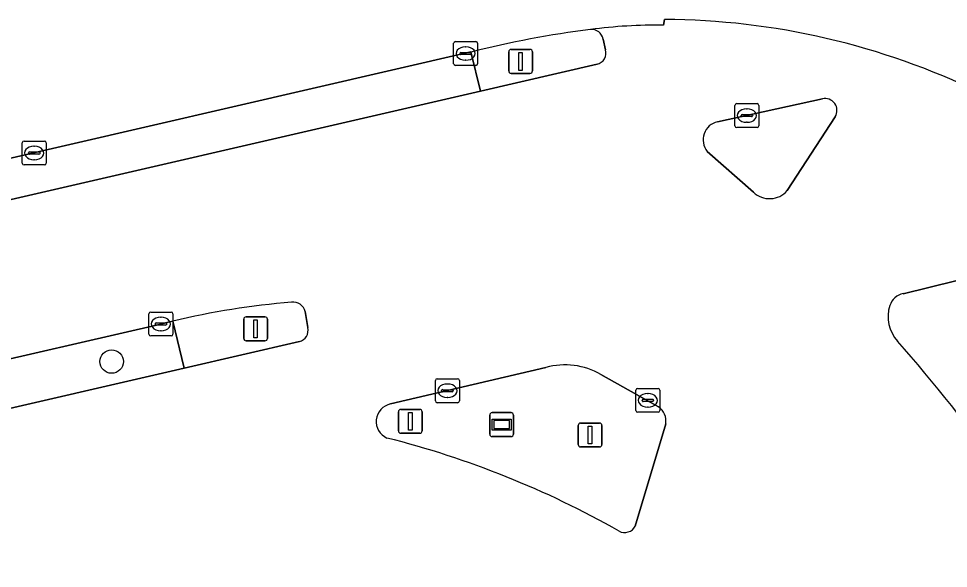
# Model space of a CAD drawing. Extents: x 156412 to 157779, y 382335 to 383768.
# Drawn here: x 156941.38 to 156980.2, y 382968.31 to 382991.28 of the extents above; entities that cross this region are included whole.
import ezdxf

# ---------------------------------------------------------------- set-up
doc = ezdxf.new("R2010")
doc.units = 0
for name, color, linetype in [('IMGEO_Berm_groen', 7, 'Continuous'), ('IMGEO_Boom', 7, 'Continuous'), ('IMGEO_Kolk', 7, 'Continuous'), ('IMGEO_Lichtmast', 7, 'Continuous'), ('IMGEO_OVBaan_gesloten', 7, 'Continuous'), ('IMGEO_Rijbaan_regionaal_gesloten', 7, 'Continuous'), ('IMGEO_Verkeerseiland_open', 7, 'Continuous'), ('IMGEO_Verkeersregelinstallatiepaal', 7, 'Continuous'), ('IMGEO_Wegwijzer', 7, 'Continuous')]:
    doc.layers.add(name, color=color, linetype=linetype)

msp = doc.modelspace()

# ---------------------------------------------------------------- linework, layer by layer
at = {"layer": 'IMGEO_Berm_groen'}
for points in [[(156866.3, 382966.448), (156868.596, 382967.016), (156937.256, 382982.846), (156960.658, 382988.242), (156960.264, 382989.881), (156936.873, 382984.481), (156826.1, 382958.91), (156813.512, 382955.995), (156808.809, 382954.906), (156809.882, 382950.12), (156812.439, 382950.746), (156832.008, 382955.231)], [(156939.178, 382974.572), (156948.286, 382976.676), (156947.819, 382978.644), (156947.567, 382978.584), (156947.315, 382978.521), (156938.721, 382976.538), (156908.869, 382969.651), (156887.69, 382964.765), (156885.039, 382964.186)]]:
    msp.add_lwpolyline(points, dxfattribs=at)
at = {"layer": 'IMGEO_Boom'}
msp.add_circle((156945.261, 382976.952), 0.489, dxfattribs=at)
at = {"layer": 'IMGEO_Kolk'}
for p, q in [((156959.618, 382990.317), (156960.47, 382990.317)), ((156959.543, 382989.391), (156959.543, 382990.243)), ((156959.845, 382989.86), (156960.243, 382989.86)), ((156960.031, 382990.097), (156960.056, 382990.097)), ((156960.544, 382990.243), (156960.544, 382989.391)), ((156959.802, 382989.811), (156959.802, 382989.823)), ((156960.24, 382989.774), (156959.842, 382989.774)), ((156960.054, 382989.537), (156960.029, 382989.537)), ((156960.286, 382989.823), (156960.286, 382989.811)), ((156960.47, 382989.317), (156959.618, 382989.317)), ((156971.285, 382986.799), (156971.285, 382987.651)), ((156971.36, 382987.725), (156972.212, 382987.725)), ((156972.286, 382987.651), (156972.286, 382986.799)), ((156971.544, 382987.219), (156971.544, 382987.231)), ((156971.982, 382987.182), (156971.584, 382987.182)), ((156971.587, 382987.268), (156971.985, 382987.268)), ((156971.773, 382987.505), (156971.798, 382987.505)), ((156972.028, 382987.231), (156972.028, 382987.219)), ((156971.796, 382986.945), (156971.771, 382986.945)), ((156972.212, 382986.725), (156971.36, 382986.725)), ((156941.53, 382985.236), (156941.53, 382986.088)), ((156941.605, 382986.162), (156942.457, 382986.162)), ((156942.531, 382986.088), (156942.531, 382985.236)), ((156941.789, 382985.656), (156941.789, 382985.668)), ((156942.227, 382985.619), (156941.829, 382985.619)), ((156941.832, 382985.705), (156942.23, 382985.705)), ((156942.018, 382985.942), (156942.043, 382985.942)), ((156942.273, 382985.668), (156942.273, 382985.656)), ((156942.041, 382985.382), (156942.016, 382985.382)), ((156942.457, 382985.162), (156941.605, 382985.162)), ((156946.892, 382979.022), (156947.744, 382979.022)), ((156946.817, 382978.096), (156946.817, 382978.948)), ((156947.305, 382978.802), (156947.33, 382978.802)), ((156947.818, 382978.948), (156947.818, 382978.096)), ((156947.076, 382978.516), (156947.076, 382978.528)), ((156947.514, 382978.479), (156947.116, 382978.479)), ((156947.119, 382978.565), (156947.517, 382978.565)), ((156947.328, 382978.242), (156947.303, 382978.242)), ((156947.56, 382978.528), (156947.56, 382978.516)), ((156947.744, 382978.022), (156946.892, 382978.022)), ((156958.782, 382975.31), (156958.782, 382976.162)), ((156958.857, 382976.236), (156959.709, 382976.236)), ((156959.27, 382976.016), (156959.295, 382976.016)), ((156959.783, 382976.162), (156959.783, 382975.31)), ((156959.041, 382975.73), (156959.041, 382975.742)), ((156959.479, 382975.693), (156959.081, 382975.693)), ((156959.084, 382975.779), (156959.482, 382975.779)), ((156959.525, 382975.742), (156959.525, 382975.73)), ((156967.15, 382974.907), (156967.15, 382975.759)), ((156967.225, 382975.833), (156968.077, 382975.833)), ((156967.638, 382975.613), (156967.663, 382975.613)), ((156968.151, 382975.759), (156968.151, 382974.907)), ((156959.709, 382975.236), (156958.857, 382975.236)), ((156959.293, 382975.456), (156959.268, 382975.456)), ((156967.409, 382975.327), (156967.409, 382975.339)), ((156967.847, 382975.29), (156967.449, 382975.29)), ((156967.452, 382975.376), (156967.85, 382975.376)), ((156967.893, 382975.339), (156967.893, 382975.327)), ((156968.077, 382974.833), (156967.225, 382974.833)), ((156967.661, 382975.053), (156967.636, 382975.053))]:
    msp.add_line(p, q, dxfattribs=at)
for points in [[(156959.618, 382990.317), (156960.47, 382990.317)], [(156959.543, 382989.391), (156959.543, 382990.243)], [(156960.544, 382990.243), (156960.544, 382989.391)], [(156960.47, 382989.317), (156959.618, 382989.317)], [(156971.285, 382986.799), (156971.285, 382987.651)], [(156971.36, 382987.725), (156972.212, 382987.725)], [(156972.286, 382987.651), (156972.286, 382986.799)], [(156972.212, 382986.725), (156971.36, 382986.725)], [(156941.53, 382985.236), (156941.53, 382986.088)], [(156941.605, 382986.162), (156942.457, 382986.162)], [(156942.531, 382986.088), (156942.531, 382985.236)], [(156942.457, 382985.162), (156941.605, 382985.162)], [(156946.892, 382979.022), (156947.744, 382979.022)], [(156946.817, 382978.096), (156946.817, 382978.948)], [(156947.818, 382978.948), (156947.818, 382978.096)], [(156947.744, 382978.022), (156946.892, 382978.022)], [(156958.782, 382975.31), (156958.782, 382976.162)], [(156958.857, 382976.236), (156959.709, 382976.236)], [(156959.783, 382976.162), (156959.783, 382975.31)], [(156967.15, 382974.907), (156967.15, 382975.759)], [(156967.225, 382975.833), (156968.077, 382975.833)], [(156968.151, 382975.759), (156968.151, 382974.907)], [(156959.709, 382975.236), (156958.857, 382975.236)], [(156968.077, 382974.833), (156967.225, 382974.833)]]:
    msp.add_lwpolyline(points, dxfattribs=at)
for centre, radius, start, end in [((156959.62, 382990.241), 0.0765, 91.552, 178.448), ((156959.62, 382990.241), 0.0765, 91.552, 178.448), ((156960.468, 382990.241), 0.0765, 1.552, 88.448), ((156960.468, 382990.241), 0.0765, 1.552, 88.448), ((156959.842, 382989.82), 0.0403, 85.8775, 175.7526), ((156960.247, 382989.822), 0.0386, 1.7309, 96.639), ((156959.839, 382989.81), 0.0366, 178.938, 274.7102), ((156960.243, 382989.817), 0.043, 264.8664, 352.4533), ((156959.62, 382989.393), 0.0765, 181.552, 268.448), ((156959.62, 382989.393), 0.0765, 181.552, 268.448), ((156960.468, 382989.393), 0.0765, 271.552, 358.448), ((156960.468, 382989.393), 0.0765, 271.552, 358.448), ((156971.362, 382987.649), 0.0765, 91.552, 178.448), ((156971.362, 382987.649), 0.0765, 91.552, 178.448), ((156972.21, 382987.649), 0.0765, 1.552, 88.448), ((156972.21, 382987.649), 0.0765, 1.552, 88.448), ((156971.584, 382987.228), 0.0403, 85.8775, 175.7526), ((156971.581, 382987.218), 0.0366, 178.938, 274.7102), ((156971.985, 382987.225), 0.043, 264.8664, 352.4533), ((156971.989, 382987.23), 0.0386, 1.7309, 96.639), ((156971.362, 382986.801), 0.0765, 181.552, 268.448), ((156971.362, 382986.801), 0.0765, 181.552, 268.448), ((156972.21, 382986.801), 0.0765, 271.552, 358.448), ((156972.21, 382986.801), 0.0765, 271.552, 358.448), ((156941.607, 382986.086), 0.0765, 91.552, 178.448), ((156941.607, 382986.086), 0.0765, 91.552, 178.448), ((156942.455, 382986.086), 0.0765, 1.552, 88.448), ((156942.455, 382986.086), 0.0765, 1.552, 88.448), ((156941.829, 382985.665), 0.0403, 85.8775, 175.7526), ((156941.826, 382985.655), 0.0366, 178.938, 274.7102), ((156942.23, 382985.662), 0.043, 264.8664, 352.4533), ((156942.234, 382985.667), 0.0386, 1.7309, 96.639), ((156941.607, 382985.238), 0.0765, 181.552, 268.448), ((156941.607, 382985.238), 0.0765, 181.552, 268.448), ((156942.455, 382985.238), 0.0765, 271.552, 358.448), ((156942.455, 382985.238), 0.0765, 271.552, 358.448), ((156946.894, 382978.946), 0.0765, 91.552, 178.448), ((156946.894, 382978.946), 0.0765, 91.552, 178.448), ((156947.742, 382978.946), 0.0765, 1.552, 88.448), ((156947.742, 382978.946), 0.0765, 1.552, 88.448), ((156947.116, 382978.525), 0.0403, 85.8775, 175.7526), ((156947.113, 382978.515), 0.0366, 178.938, 274.7102), ((156947.517, 382978.522), 0.043, 264.8664, 352.4533), ((156947.521, 382978.527), 0.0386, 1.7309, 96.639), ((156946.894, 382978.098), 0.0765, 181.552, 268.448), ((156946.894, 382978.098), 0.0765, 181.552, 268.448), ((156947.742, 382978.098), 0.0765, 271.552, 358.448), ((156947.742, 382978.098), 0.0765, 271.552, 358.448), ((156958.859, 382976.16), 0.0765, 91.552, 178.448), ((156958.859, 382976.16), 0.0765, 91.552, 178.448), ((156959.707, 382976.16), 0.0765, 1.552, 88.448), ((156959.707, 382976.16), 0.0765, 1.552, 88.448), ((156959.081, 382975.739), 0.0403, 85.8775, 175.7526), ((156959.078, 382975.729), 0.0366, 178.938, 274.7102), ((156959.482, 382975.736), 0.043, 264.8664, 352.4533), ((156959.486, 382975.741), 0.0386, 1.7309, 96.639), ((156967.227, 382975.757), 0.0765, 91.552, 178.448), ((156967.227, 382975.757), 0.0765, 91.552, 178.448), ((156968.075, 382975.757), 0.0765, 1.552, 88.448), ((156968.075, 382975.757), 0.0765, 1.552, 88.448), ((156958.859, 382975.312), 0.0765, 181.552, 268.448), ((156958.859, 382975.312), 0.0765, 181.552, 268.448), ((156959.707, 382975.312), 0.0765, 271.552, 358.448), ((156959.707, 382975.312), 0.0765, 271.552, 358.448), ((156967.449, 382975.336), 0.0403, 85.8775, 175.7526), ((156967.446, 382975.326), 0.0366, 178.938, 274.7102), ((156967.85, 382975.333), 0.043, 264.8664, 352.4533), ((156967.854, 382975.338), 0.0386, 1.7309, 96.639), ((156967.227, 382974.909), 0.0765, 181.552, 268.448), ((156967.227, 382974.909), 0.0765, 181.552, 268.448), ((156968.075, 382974.909), 0.0765, 271.552, 358.448), ((156968.075, 382974.909), 0.0765, 271.552, 358.448)]:
    msp.add_arc(centre, radius, start, end, dxfattribs=at)
for centre, major_axis, ratio, start_param, end_param in [((156960.03, 382989.817), (-0.387, 0.002), 0.722429, 4.712389, 7.853982), ((156960.055, 382989.817), (-0.39, 0.002), 0.717154, 1.570796, 4.712389), ((156971.772, 382987.225), (-0.387, 0.002), 0.722429, 4.712389, 7.853982), ((156971.797, 382987.225), (-0.39, 0.002), 0.717154, 1.570796, 4.712389), ((156942.017, 382985.662), (-0.387, 0.002), 0.722429, 4.712389, 7.853982), ((156942.042, 382985.662), (-0.39, 0.002), 0.717154, 1.570796, 4.712389), ((156947.304, 382978.522), (-0.387, 0.002), 0.722429, 4.712389, 7.853982), ((156947.329, 382978.522), (-0.39, 0.002), 0.717154, 1.570796, 4.712389), ((156959.269, 382975.736), (-0.387, 0.002), 0.722429, 4.712389, 7.853982), ((156959.294, 382975.736), (-0.39, 0.002), 0.717154, 1.570796, 4.712389), ((156967.637, 382975.333), (-0.387, 0.002), 0.722429, 4.712389, 7.853982), ((156967.662, 382975.333), (-0.39, 0.002), 0.717154, 1.570796, 4.712389)]:
    msp.add_ellipse(centre, major_axis=major_axis, ratio=ratio, start_param=start_param, end_param=end_param, dxfattribs=at)
at = {"layer": 'IMGEO_Lichtmast'}
for p, q in [((156961.84, 382989.087), (156961.84, 382989.887)), ((156961.84, 382989.887), (156961.84, 382989.087)), ((156961.94, 382989.987), (156962.73, 382989.987)), ((156962.73, 382989.987), (156961.94, 382989.987)), ((156962.83, 382989.887), (156962.83, 382989.087)), ((156962.83, 382989.087), (156962.83, 382989.887)), ((156962.73, 382988.987), (156961.94, 382988.987)), ((156961.94, 382988.987), (156962.73, 382988.987)), ((156950.775, 382977.921), (156950.775, 382978.721)), ((156950.775, 382978.721), (156950.775, 382977.921)), ((156950.875, 382978.821), (156951.665, 382978.821)), ((156951.665, 382978.821), (156950.875, 382978.821)), ((156951.765, 382978.721), (156951.765, 382977.921)), ((156951.765, 382977.921), (156951.765, 382978.721)), ((156951.665, 382977.821), (156950.875, 382977.821)), ((156950.875, 382977.821), (156951.665, 382977.821)), ((156964.843, 382974.386), (156965.633, 382974.386)), ((156965.633, 382974.386), (156964.843, 382974.386)), ((156964.743, 382973.486), (156964.743, 382974.286)), ((156964.743, 382974.286), (156964.743, 382973.486)), ((156965.733, 382974.286), (156965.733, 382973.486)), ((156965.733, 382973.486), (156965.733, 382974.286)), ((156965.633, 382973.386), (156964.843, 382973.386)), ((156964.843, 382973.386), (156965.633, 382973.386))]:
    msp.add_line(p, q, dxfattribs=at)
for points in [[(156962.26, 382989.862), (156962.41, 382989.862), (156962.41, 382989.112), (156962.26, 382989.112), (156962.26, 382989.862)], [(156951.195, 382978.696), (156951.345, 382978.696), (156951.345, 382977.946), (156951.195, 382977.946), (156951.195, 382978.696)], [(156965.163, 382974.261), (156965.313, 382974.261), (156965.313, 382973.511), (156965.163, 382973.511), (156965.163, 382974.261)]]:
    msp.add_lwpolyline(points, dxfattribs=at)
for centre, start, end in [((156961.94, 382989.887), 90, 180), ((156961.94, 382989.887), 90, 180), ((156962.73, 382989.887), 0, 90), ((156962.73, 382989.887), 360, 90), ((156961.94, 382989.087), 180, 270), ((156961.94, 382989.087), 180, 270), ((156962.73, 382989.087), 270, 0), ((156962.73, 382989.087), 270, 0), ((156950.875, 382978.721), 90, 180), ((156950.875, 382978.721), 90, 180), ((156951.665, 382978.721), 0, 90), ((156951.665, 382978.721), 360, 90), ((156950.875, 382977.921), 180, 270), ((156950.875, 382977.921), 180, 270), ((156951.665, 382977.921), 270, 0), ((156951.665, 382977.921), 270, 0), ((156964.843, 382974.286), 90, 180), ((156964.843, 382974.286), 90, 180), ((156965.633, 382974.286), 0, 90), ((156965.633, 382974.286), 360, 90), ((156964.843, 382973.486), 180, 270), ((156964.843, 382973.486), 180, 270), ((156965.633, 382973.486), 270, 0), ((156965.633, 382973.486), 270, 0)]:
    msp.add_arc(centre, 0.1, start, end, dxfattribs=at)
at = {"layer": 'IMGEO_OVBaan_gesloten'}
for points in [[(156983.503, 383005.244), (156980.141, 383002.457), (156979.896, 383002.253), (156979.529, 383002.044), (156979.193, 383001.87), (156979.01, 383001.78), (156978.725, 383001.647), (156978.295, 383001.464), (156977.626, 383001.223), (156977.125, 383001.068), (156976.659, 383000.947), (156969.687, 382999.352), (156968.396, 382999.047), (156965.934, 382998.438), (156952.442, 382995.289), (156935.27, 382991.314), (156936.072, 382987.898), (156936.873, 382984.481), (156960.264, 382989.881)], [(156968.301, 382991.005), (156968.343, 382991.237)]]:
    msp.add_lwpolyline(points, dxfattribs=at)
for centre, radius, start, end in [((156968.207, 382960.753), 30.485, 64.107, 89.7437), ((156970.739, 382948.022), 43.149, 97.3005, 104.0497), ((156968.129, 382968.445), 22.561, 89.5627, 97.3158)]:
    msp.add_arc(centre, radius, start, end, dxfattribs=at)
at = {"layer": 'IMGEO_Rijbaan_regionaal_gesloten'}
for points in [[(156968.343, 382991.237), (156968.301, 382991.005)], [(156965.787, 382990.418), (156965.887, 382989.976)], [(156965.533, 382989.367), (156960.658, 382988.242), (156937.256, 382982.846), (156937.989, 382979.692), (156938.721, 382976.538), (156947.315, 382978.521), (156947.567, 382978.584), (156947.819, 382978.644)], [(156970.563, 382986.966), (156974.941, 382987.926)], [(156975.474, 382987.179), (156973.474, 382984.09)], [(156972.06, 382984.024), (156970.127, 382985.727)], [(156978.318, 382979.788), (156986.098, 382981.696)], [(156953.349, 382979.037), (156953.455, 382978.369)], [(156953.099, 382977.788), (156948.286, 382976.676), (156939.178, 382974.572), (156939.797, 382971.848), (156940.547, 382968.546), (156941.281, 382965.316)], [(156956.906, 382975.181), (156963.394, 382976.708)], [(156965.689, 382976.415), (156968.1, 382975.063)], [(156968.399, 382974.358), (156967.125, 382970.085)]]:
    msp.add_lwpolyline(points, dxfattribs=at)
for centre, radius, start, end in [((156968.207, 382960.753), 30.485, 64.107, 89.7437), ((156968.129, 382968.445), 22.561, 89.5627, 97.3158), ((156965.297, 382990.325), 0.498, 10.7224, 94.7478), ((156965.408, 382989.847), 0.496, 284.5965, 15.0663), ((156975.051, 382987.441), 0.497, 328.2157, 102.8016), ((156970.731, 382986.211), 0.774, 102.5077, 218.7187), ((156972.735, 382984.737), 0.982, 226.5497, 318.7951), ((156978.429, 382979.098), 0.699, 99.1141, 164.2035), ((156955.452, 382946.454), 33.083, 94.6454, 103.3403), ((156952.851, 382978.924), 0.51, 12.8194, 98.8417), ((156979.13, 382978.813), 1.453, 160.935, 223.7616), ((156952.979, 382978.261), 0.488, 284.2593, 12.746), ((156921.309, 382928.164), 75.415, 35.84227, 41.16835), ((156964.19, 382973.808), 3.007, 60.1022, 105.3468), ((156957.058, 382974.447), 0.75, 101.6832, 246.2652), ((156967.676, 382974.467), 0.732, 351.4244, 54.5405), ((156947.266, 382936.063), 38.873, 60.4264, 75.869), ((156966.685, 382970.306), 0.493, 241.6985, 333.377)]:
    msp.add_arc(centre, radius, start, end, dxfattribs=at)
at = {"layer": 'IMGEO_Verkeerseiland_open'}
for points in [[(156965.887, 382989.976), (156965.787, 382990.418)], [(156960.264, 382989.881), (156960.658, 382988.242), (156965.533, 382989.367)], [(156974.941, 382987.926), (156970.563, 382986.966)], [(156973.474, 382984.09), (156975.474, 382987.179)], [(156970.127, 382985.727), (156972.06, 382984.024)], [(156986.098, 382981.696), (156978.318, 382979.788)], [(156953.455, 382978.369), (156953.349, 382979.037)], [(156947.819, 382978.644), (156948.286, 382976.676), (156953.099, 382977.788)], [(156963.394, 382976.708), (156956.906, 382975.181)], [(156968.1, 382975.063), (156965.689, 382976.415)], [(156967.125, 382970.085), (156968.399, 382974.358)]]:
    msp.add_lwpolyline(points, dxfattribs=at)
for centre, radius, start, end in [((156970.739, 382948.022), 43.149, 97.3005, 104.0497), ((156965.297, 382990.325), 0.498, 10.7224, 94.7478), ((156965.408, 382989.847), 0.496, 284.5965, 15.0663), ((156975.051, 382987.441), 0.497, 328.2157, 102.8016), ((156970.731, 382986.211), 0.774, 102.5077, 218.7187), ((156972.735, 382984.737), 0.982, 226.5497, 318.7951), ((156978.429, 382979.098), 0.699, 99.1141, 164.2035), ((156955.452, 382946.454), 33.083, 94.6454, 103.3403), ((156952.851, 382978.924), 0.51, 12.8194, 98.8417), ((156979.13, 382978.813), 1.453, 160.935, 223.7616), ((156952.979, 382978.261), 0.488, 284.2593, 12.746), ((156921.309, 382928.164), 75.415, 35.84227, 41.16835), ((156964.19, 382973.808), 3.007, 60.1022, 105.3468), ((156957.058, 382974.447), 0.75, 101.6832, 246.2652), ((156967.676, 382974.467), 0.732, 351.4244, 54.5405), ((156947.266, 382936.063), 38.873, 60.4264, 75.869), ((156966.685, 382970.306), 0.493, 241.6985, 333.377)]:
    msp.add_arc(centre, radius, start, end, dxfattribs=at)
at = {"layer": 'IMGEO_Verkeersregelinstallatiepaal'}
for p, q in [((156961.84, 382989.087), (156961.84, 382989.887)), ((156961.84, 382989.887), (156961.84, 382989.087)), ((156961.94, 382989.987), (156962.73, 382989.987)), ((156962.73, 382989.987), (156961.94, 382989.987)), ((156962.83, 382989.887), (156962.83, 382989.087)), ((156962.83, 382989.087), (156962.83, 382989.887)), ((156962.73, 382988.987), (156961.94, 382988.987)), ((156961.94, 382988.987), (156962.73, 382988.987)), ((156950.775, 382977.921), (156950.775, 382978.721)), ((156950.775, 382978.721), (156950.775, 382977.921)), ((156950.875, 382978.821), (156951.665, 382978.821)), ((156951.665, 382978.821), (156950.875, 382978.821)), ((156951.765, 382978.721), (156951.765, 382977.921)), ((156951.765, 382977.921), (156951.765, 382978.721)), ((156951.665, 382977.821), (156950.875, 382977.821)), ((156950.875, 382977.821), (156951.665, 382977.821)), ((156957.236, 382974.057), (156957.236, 382974.857)), ((156957.236, 382974.857), (156957.236, 382974.057)), ((156957.336, 382974.957), (156958.126, 382974.957)), ((156958.126, 382974.957), (156957.336, 382974.957)), ((156958.226, 382974.857), (156958.226, 382974.057)), ((156958.226, 382974.057), (156958.226, 382974.857)), ((156958.126, 382973.957), (156957.336, 382973.957)), ((156957.336, 382973.957), (156958.126, 382973.957))]:
    msp.add_line(p, q, dxfattribs=at)
for points in [[(156962.26, 382989.862), (156962.41, 382989.862), (156962.41, 382989.112), (156962.26, 382989.112), (156962.26, 382989.862)], [(156951.195, 382978.696), (156951.345, 382978.696), (156951.345, 382977.946), (156951.195, 382977.946), (156951.195, 382978.696)], [(156957.656, 382974.832), (156957.806, 382974.832), (156957.806, 382974.082), (156957.656, 382974.082), (156957.656, 382974.832)]]:
    msp.add_lwpolyline(points, dxfattribs=at)
for centre, start, end in [((156961.94, 382989.887), 90, 180), ((156961.94, 382989.887), 90, 180), ((156962.73, 382989.887), 0, 90), ((156962.73, 382989.887), 360, 90), ((156961.94, 382989.087), 180, 270), ((156961.94, 382989.087), 180, 270), ((156962.73, 382989.087), 270, 0), ((156962.73, 382989.087), 270, 0), ((156950.875, 382978.721), 90, 180), ((156950.875, 382978.721), 90, 180), ((156951.665, 382978.721), 0, 90), ((156951.665, 382978.721), 360, 90), ((156950.875, 382977.921), 180, 270), ((156950.875, 382977.921), 180, 270), ((156951.665, 382977.921), 270, 0), ((156951.665, 382977.921), 270, 0), ((156957.336, 382974.857), 90, 180), ((156957.336, 382974.857), 90, 180), ((156958.126, 382974.857), 0, 90), ((156958.126, 382974.857), 360, 90), ((156957.336, 382974.057), 180, 270), ((156957.336, 382974.057), 180, 270), ((156958.126, 382974.057), 270, 0), ((156958.126, 382974.057), 270, 0)]:
    msp.add_arc(centre, 0.1, start, end, dxfattribs=at)
at = {"layer": 'IMGEO_Wegwijzer'}
for p, q in [((156961.049, 382973.919), (156961.049, 382974.719)), ((156961.049, 382974.719), (156961.049, 382973.919)), ((156961.149, 382974.819), (156961.939, 382974.819)), ((156961.939, 382974.819), (156961.149, 382974.819)), ((156962.039, 382974.719), (156962.039, 382973.919)), ((156962.039, 382973.919), (156962.039, 382974.719)), ((156961.939, 382973.819), (156961.149, 382973.819)), ((156961.149, 382973.819), (156961.939, 382973.819))]:
    msp.add_line(p, q, dxfattribs=at)
for points in [[(156961.15, 382974.551), (156961.938, 382974.551), (156961.938, 382974.087), (156961.15, 382974.087), (156961.15, 382974.551)], [(156961.215, 382974.486), (156961.215, 382974.152), (156961.873, 382974.152), (156961.873, 382974.486), (156961.215, 382974.486)]]:
    msp.add_lwpolyline(points, dxfattribs=at)
for centre, start, end in [((156961.149, 382974.719), 90, 180), ((156961.149, 382974.719), 90, 180), ((156961.939, 382974.719), 0, 90), ((156961.939, 382974.719), 360, 90), ((156961.149, 382973.919), 180, 270), ((156961.149, 382973.919), 180, 270), ((156961.939, 382973.919), 270, 0), ((156961.939, 382973.919), 270, 0)]:
    msp.add_arc(centre, 0.1, start, end, dxfattribs=at)

doc.saveas('drawing.dxf')
